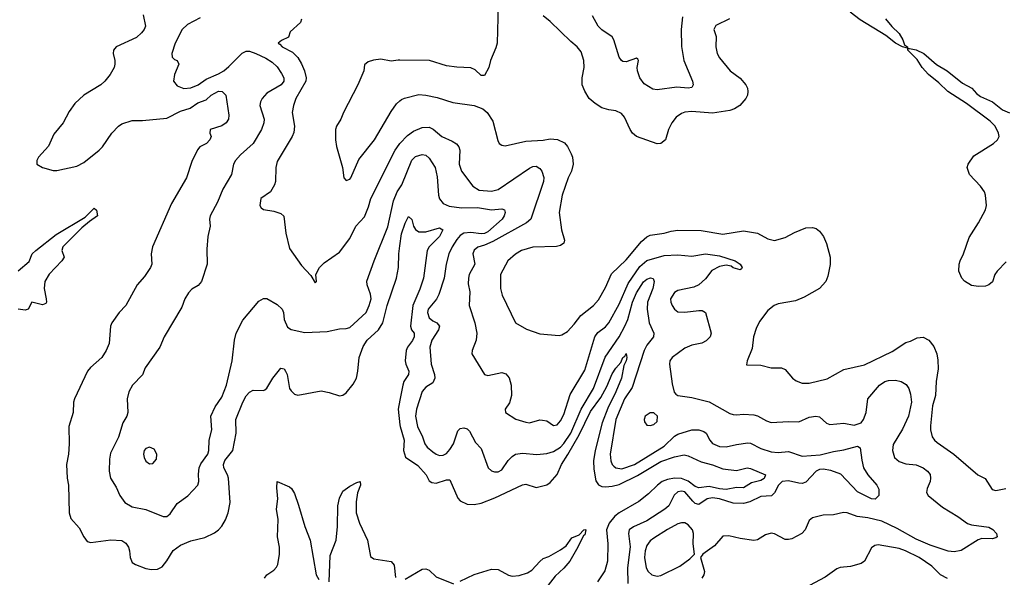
# Model space of a CAD drawing. Header units: inches. Extents: x 1603819 to 1745079, y 385938 to 533966.
# Tile 383 of 561: x 1697799 to 1703500, y 444016 to 447247. Entities that reach past the tile are written whole.
import ezdxf

# ---------------------------------------------------------------- set-up
doc = ezdxf.new("R2010")
doc.units = ezdxf.units.IN
doc.header["$MEASUREMENT"] = 0
doc.layers.add('B6494', color=7, linetype='Continuous')
doc.layers.add('B7404', color=7, linetype='Continuous')

msp = doc.modelspace()

# ---------------------------------------------------------------- linework, layer by layer
at = {"layer": 'B6494', "color": 5}
for points, elevation in [([(1698514.3, 447274.3), (1698527.1, 447210), (1698519.7, 447190), (1698504.3, 447170), (1698475.9, 447144.1), (1698358, 447090), (1698350, 447080.5), (1698342.3, 447070), (1698340.3, 447050), (1698350.3, 447010), (1698350.3, 446990), (1698345.3, 446970), (1698322.3, 446930), (1698291.7, 446890), (1698268.7, 446870), (1698171, 446809), (1698118.2, 446761.8), (1698084.7, 446715.3), (1698050, 446649.3), (1697997.4, 446582.6), (1697965.4, 446514.6), (1697908.4, 446450), (1697898.8, 446430), (1697898, 446410), (1697930, 446390.8), (1697993, 446373), (1698013.2, 446373.2), (1698130, 446399), (1698170, 446419), (1698258.4, 446490), (1698278.5, 446510), (1698332.6, 446590), (1698370, 446629.5), (1698390, 446642.4), (1698450, 446663.2), (1698510, 446663.2), (1698650, 446676.1), (1698730, 446717.7), (1698785.7, 446734.3), (1698830, 446764.7), (1698878.2, 446781.8), (1698908.3, 446810), (1698950, 446833.2), (1698971.3, 446831.3), (1698992.4, 446810), (1699010, 446694), (1699008.2, 446670), (1698994, 446650), (1698970, 446631.5), (1698901.6, 446610), (1698899.5, 446590), (1698907.4, 446570), (1698900.3, 446550), (1698880.3, 446530), (1698842.6, 446510), (1698827.5, 446492.5), (1698794.9, 446425.1), (1698764.1, 446330), (1698678.1, 446181.9), (1698567.6, 445930), (1698560.9, 445890), (1698564.7, 445830), (1698556.5, 445810), (1698521, 445759), (1698478.9, 445710), (1698413.1, 445590), (1698374.7, 445550), (1698332.8, 445490), (1698325.2, 445470), (1698316.5, 445370), (1698300.3, 445330), (1698273.8, 445290), (1698208.7, 445231.3), (1698191.7, 445210), (1698115.3, 445050), (1698110.4, 445030), (1698108.9, 444970), (1698083.6, 444890), (1698085.3, 444790), (1698081.1, 444730), (1698070.3, 444670), (1698074, 444590), (1698081.7, 444550), (1698085.3, 444390), (1698095.6, 444355.6), (1698142.9, 444302.9), (1698170.2, 444250.2), (1698190, 444223.7), (1698210, 444217.4), (1698326.4, 444233.6), (1698390, 444229.2), (1698412.9, 444212.9), (1698427.9, 444190), (1698434.7, 444170), (1698438.5, 444130), (1698450, 444102.4), (1698470, 444089), (1698530, 444067.6), (1698561.8, 444061.8), (1698596.3, 444063.7), (1698623.1, 444076.9), (1698650, 444110.3), (1698688.4, 444171.6), (1698730, 444201.2), (1698790, 444226.3), (1698870, 444246.3), (1698926.4, 444273.6), (1698949.8, 444290.2), (1698970, 444312.4), (1698991.4, 444348.6), (1699005.3, 444390), (1699017.3, 444450), (1699008.3, 444590), (1699002.8, 444610), (1698980.2, 444650), (1698978.7, 444670), (1698987.3, 444692.7), (1699033.4, 444750), (1699051.5, 444850), (1699049.9, 444930.1), (1699090.4, 445029.6), (1699110, 445066.3), (1699130, 445089), (1699150, 445099.6), (1699210, 445098), (1699217.8, 445102.2), (1699230, 445112.4), (1699264.1, 445170), (1699310, 445227), (1699330, 445223.7), (1699338.6, 445210), (1699346.7, 445190), (1699361.6, 445110), (1699370, 445095.3), (1699390, 445077.4), (1699410, 445072), (1699544.4, 445095.6), (1699590, 445087.2), (1699650, 445066.5), (1699670, 445070.2), (1699690, 445084.1), (1699730, 445135.2), (1699748.5, 445170), (1699757.2, 445210), (1699763.8, 445290), (1699787.3, 445352.7), (1699811.1, 445390), (1699876.9, 445450), (1699902, 445490), (1699926.5, 445590), (1699979.9, 445750), (1699991.7, 445810), (1699993.4, 445890), (1700000, 445936.1)], 420), ([(1698843.1, 447256.9), (1698770, 447219.8), (1698738.9, 447190), (1698698.7, 447110), (1698678.8, 447050), (1698682, 447030), (1698696, 447016), (1698711.3, 447010), (1698720.7, 446990), (1698694.4, 446930), (1698690.3, 446890), (1698710, 446864.2), (1698750, 446847.5), (1698790, 446852.8), (1698832.8, 446870), (1698877.8, 446902.2), (1698950, 446932.5), (1698979.9, 446950), (1699010, 446975), (1699086.5, 447053.5), (1699110, 447064.9), (1699130, 447063.6), (1699165.3, 447050), (1699223.7, 447023.7), (1699260.3, 447000.3), (1699290, 446972.8), (1699315.2, 446935.2), (1699328.7, 446910), (1699328.7, 446890), (1699312.9, 446870), (1699230, 446820.2), (1699202, 446790), (1699192.5, 446770), (1699190.2, 446750), (1699213.8, 446670), (1699212.6, 446650), (1699198.4, 446610), (1699150, 446529.7), (1699077.2, 446462.8), (1699048.5, 446430), (1699037.6, 446410), (1699024.9, 446350), (1698974.5, 446265.5), (1698944.9, 446190), (1698902, 446110), (1698898, 446090), (1698902.6, 446050), (1698888.7, 445990), (1698882.3, 445917.7), (1698884.9, 445830), (1698852.3, 445730), (1698832.9, 445707.1), (1698795.6, 445684.4), (1698775.3, 445664.7), (1698755.8, 445630), (1698738.6, 445581.4), (1698634.7, 445410), (1698610.3, 445350), (1698526, 445230), (1698510, 445189.4), (1698452.7, 445130), (1698430.4, 445090), (1698420.5, 445050), (1698424.9, 444970), (1698419.3, 444950), (1698396.5, 444910), (1698370, 444827.3), (1698325.3, 444734.7), (1698318.9, 444701.1), (1698317.1, 444630), (1698325.2, 444590), (1698357.2, 444537.2), (1698378.9, 444490), (1698408.5, 444450), (1698450, 444424.9), (1698530, 444408.9), (1698630, 444367.6), (1698650, 444369), (1698670, 444383.7), (1698710, 444444.2), (1698771.5, 444488.5), (1698830.8, 444549.2), (1698836, 444570), (1698833.9, 444613.9), (1698838.4, 444650), (1698847.2, 444672.8), (1698888.9, 444730), (1698894, 444750), (1698896.5, 444810), (1698911.3, 444870), (1698904.7, 444950), (1698930, 445004.4), (1698970, 445059.5), (1698996.3, 445130), (1699029.2, 445270), (1699042.9, 445390), (1699051.6, 445430), (1699090, 445504.9), (1699183.5, 445616.5), (1699210, 445630.5), (1699230, 445630.4), (1699290, 445597.3), (1699319.2, 445570), (1699326, 445550), (1699329.4, 445510), (1699350, 445465.3), (1699370, 445451.3), (1699450, 445434.3), (1699580, 445440), (1699650, 445455.6), (1699690, 445456.5), (1699710, 445462.6), (1699804.1, 445550), (1699822.6, 445590), (1699833.3, 445630), (1699830, 445657.2), (1699810.8, 445710), (1699809, 445731), (1699850.8, 445850), (1699930, 446046.7), (1699963.3, 446196.7), (1699984.9, 446250), (1700000, 446272.5)], 440), ([(1699430.4, 447250), (1699424, 447230), (1699364.2, 447175.8), (1699355.3, 447144.7), (1699314.7, 447125.3), (1699296.3, 447110), (1699305.7, 447105.7), (1699318.9, 447090), (1699378, 447058), (1699408.4, 447028.4), (1699431.2, 446991.2), (1699448.4, 446950), (1699457.2, 446910), (1699456.1, 446890), (1699398.2, 446790), (1699384.4, 446750), (1699376.5, 446710), (1699389.3, 446630), (1699386.2, 446593.8), (1699376.5, 446570), (1699290, 446426), (1699282, 446390), (1699280.3, 446310), (1699274.9, 446290), (1699250.2, 446249.8), (1699194.9, 446210), (1699188.4, 446170), (1699196.3, 446156.3), (1699210, 446147.3), (1699270, 446137.3), (1699310, 446123), (1699328.5, 446108.5), (1699340.2, 446010), (1699361.7, 445921.7), (1699430, 445823), (1699484.9, 445764.9), (1699510, 445722), (1699518, 445730), (1699514, 445770), (1699535.1, 445810), (1699562, 445838), (1699650, 445899.3), (1699710, 445978.7), (1699745, 446050), (1699795.1, 446104.9), (1699818.5, 446161.5), (1699832.5, 446210), (1699972.7, 446490), (1699995.9, 446524.1), (1700000, 446528.5)], 460), ([(1700000, 447012.3), (1699990, 447012.4), (1699950, 447005.6), (1699890, 447018), (1699847.2, 447012.8), (1699816.8, 447003.2), (1699794.8, 446985.2), (1699790.8, 446950), (1699757.1, 446870), (1699672.7, 446710), (1699658, 446670), (1699634, 446630), (1699627.3, 446610), (1699627.7, 446550), (1699632.8, 446512.8), (1699668, 446390), (1699674.8, 446330), (1699690, 446314.8), (1699710, 446323), (1699715.6, 446330), (1699762.8, 446437.2), (1699854, 446550), (1699950, 446714.9), (1699981.4, 446758.6), (1700000, 446775.7)], 480), ([(1697790, 445792.1), (1697854.4, 445845.6), (1697870.8, 445890), (1697891.7, 445910), (1698010, 446001.3), (1698178, 446102), (1698230, 446154.6), (1698242.9, 446142.9), (1698248.8, 446110), (1698202.2, 446077.8), (1698159.3, 446040.7), (1698049.6, 445930), (1698043, 445910), (1698055.8, 445870), (1698043, 445850), (1697970, 445772.9), (1697944.8, 445730), (1697939.8, 445690), (1697951.6, 445628.4), (1697953.6, 445610), (1697950, 445602), (1697930, 445595.5), (1697870, 445609.7), (1697848.4, 445570), (1697830, 445562.9), (1697790, 445569.9)], 380), ([(1700000, 445042.4), (1699990.1, 444990), (1700000, 444898.5)], 420), ([(1699216.5, 444010), (1699230, 444030.2), (1699270, 444056.9), (1699285.9, 444074.1), (1699292.7, 444090), (1699302.5, 444150), (1699303.9, 444190), (1699292.1, 444250), (1699295.2, 444350), (1699285.8, 444410), (1699293.2, 444470), (1699286.8, 444533.2), (1699290, 444570.6), (1699360.9, 444540.9), (1699372.6, 444530), (1699390, 444500.4), (1699414, 444434), (1699449.5, 444309.5), (1699479.7, 444230), (1699515.3, 444030), (1699530, 444003)], 380), ([(1699591, 443989), (1699597.4, 444142.6), (1699631.5, 444230), (1699638.9, 444310), (1699641.2, 444430), (1699650, 444474.9), (1699670, 444515.3), (1699710, 444544), (1699750, 444566), (1699770, 444571), (1699771.3, 444550), (1699753.9, 444506.1), (1699746.4, 444453.6), (1699747, 444390), (1699765.8, 444330), (1699813.5, 444230), (1699830, 444136), (1699850, 444122.6), (1699950, 444107), (1699966.3, 444086.3), (1699974.7, 444014.7)], 380)]:
    msp.add_lwpolyline(points, dxfattribs=dict(at, elevation=elevation))
at = {"layer": 'B6494', "color": 5, "elevation": 460}
msp.add_lwpolyline([(1698550, 444769.6), (1698530, 444762), (1698519.3, 444750), (1698515.8, 444730), (1698518.7, 444710), (1698530, 444688.2), (1698550, 444672.7), (1698570, 444674.9), (1698590, 444701), (1698592.4, 444730), (1698577.4, 444757.4)], close=True, dxfattribs=at)
at = {"layer": 'B7404', "color": 5}
for points, elevation in [([(1700568.5, 447331.5), (1700562.6, 447110), (1700555.9, 447084.1), (1700524.4, 447010), (1700514.9, 446970), (1700490, 446922.7), (1700470, 446923.7), (1700435.8, 446955.8), (1700410, 446966.9), (1700330, 446970.9), (1700270, 446980.4), (1700170.9, 447010.9), (1700000, 447012.3)], 480), ([(1702811.2, 447251.2), (1702847.6, 447207.6), (1702890, 447166.6), (1702911.3, 447130), (1702921.4, 447101.4), (1702938.5, 447090), (1702938.5, 447081.5), (1702910, 447089.6), (1702870, 447111.7), (1702814.3, 447154.3), (1702665.7, 447245.7), (1702606.2, 447290)], 480), ([(1701908.4, 447251.6), (1701830, 447213.6), (1701818.4, 447190), (1701832.2, 447150), (1701829.1, 447089.1), (1701836.5, 447050), (1701850, 447025.5), (1701911.6, 446950), (1701970, 446907.1), (1702002.4, 446870), (1702012.8, 446850), (1702014.9, 446830), (1702012.2, 446810), (1702003.1, 446790), (1701968.5, 446750), (1701937.1, 446730), (1701910, 446720.3), (1701810, 446705), (1701690, 446714.6), (1701650, 446710.7), (1701630, 446703.1), (1701598.8, 446681.2), (1701574.9, 446650), (1701555.3, 446610), (1701537.1, 446550), (1701510.7, 446530), (1701490, 446528), (1701369.2, 446569.2), (1701346.3, 446590), (1701333, 446610), (1701301.4, 446681.4), (1701282.8, 446702.8), (1701250, 446719.6), (1701210, 446725.1), (1701170, 446736.9), (1701130, 446761.7), (1701096.9, 446790), (1701070, 446832.3), (1701056, 446870), (1701055.6, 446910), (1701067.2, 446970), (1701065.7, 447010), (1701050, 447060.9), (1701027.3, 447090), (1700990, 447119.6), (1700870, 447237), (1700830, 447269.6)], 480), ([(1701636.1, 447263.9), (1701628.3, 447190), (1701631.1, 447091.1), (1701643.5, 447010), (1701693.8, 446890), (1701697.2, 446870), (1701690, 446854), (1701670, 446849.1), (1701604, 446856), (1701490, 446840.5), (1701465.1, 446845.1), (1701415, 446875), (1701389.4, 446909.4), (1701375.3, 446950), (1701374.2, 446970), (1701382, 447010), (1701377.7, 447017.7), (1701370, 447023.7), (1701310, 447002), (1701290, 447004.7), (1701283.6, 447010), (1701269.7, 447030), (1701239.7, 447130), (1701230, 447147), (1701170, 447188), (1701148.2, 447210), (1701115.8, 447270)], 460), ([(1703510, 445844.2), (1703457.4, 445790), (1703444.6, 445770), (1703431.4, 445728.6), (1703410.3, 445709.7), (1703390, 445703.5), (1703350, 445701.1), (1703310, 445707.1), (1703270, 445732.4), (1703253.5, 445750), (1703236.8, 445790), (1703238.5, 445830), (1703244.1, 445850), (1703263.8, 445890), (1703295.4, 445984.6), (1703350.3, 446069.7), (1703390, 446145.7), (1703396.3, 446170), (1703390.6, 446230), (1703384.1, 446250), (1703362, 446282), (1703297.4, 446350), (1703283.6, 446390), (1703291.3, 446410), (1703322.6, 446457.4), (1703436.4, 446530), (1703459.8, 446550), (1703469, 446570), (1703466.4, 446590), (1703445.8, 446630), (1703418.1, 446658.1), (1703281.2, 446761.2), (1703171.9, 446830), (1703120.4, 446880.4), (1703060.8, 446930), (1703023.1, 446970), (1702995.4, 447015.4), (1702941, 447070), (1702941, 447079), (1702950, 447080.7), (1702990, 447071.5), (1703033.3, 447050), (1703106.3, 446986.3), (1703168, 446950), (1703258.5, 446878.5), (1703310.9, 446850.9), (1703339.2, 446819.2), (1703362.3, 446802.3), (1703431.5, 446771.5), (1703490, 446725.3), (1703530, 446708)], 480), ([(1700000, 446775.7), (1700010, 446784.9), (1700027.3, 446792.7), (1700110, 446813.4), (1700150, 446810.3), (1700215.3, 446795.3), (1700307.2, 446767.2), (1700430, 446749.3), (1700479.5, 446730), (1700505.7, 446710), (1700539.2, 446659.2), (1700566.6, 446546.6), (1700574.8, 446530), (1700590, 446519.1), (1700610, 446515.5), (1700730, 446542.8), (1700830, 446549.3), (1700870, 446556.2), (1700912.9, 446552.9), (1700953, 446533), (1700971.1, 446511.1), (1700991.8, 446470), (1700998.9, 446450), (1701003.7, 446410), (1700994, 446370), (1700974.6, 446330), (1700940.3, 446230), (1700922.8, 446130), (1700935.6, 446030), (1700954, 445970), (1700948.9, 445951.1), (1700930, 445938.9), (1700907.8, 445932.2), (1700770, 445928.9), (1700704.9, 445910), (1700670, 445887.8), (1700625, 445850), (1700582.3, 445770), (1700583.5, 445690), (1700592.5, 445650), (1700670, 445490.4), (1700732.8, 445452.8), (1700810, 445426), (1700922.4, 445417.6), (1700938.6, 445421.4), (1700970, 445440.5), (1701010, 445483.1), (1701047.4, 445532.6), (1701121.7, 445590), (1701150, 445623.1), (1701190, 445694.9), (1701225.9, 445774.1), (1701310, 445854.9), (1701399.3, 445960.7), (1701430, 445988.4), (1701450, 445997.7), (1701530, 446009.4), (1701570, 446021.5), (1701610, 446027.3), (1701745, 446025), (1701870, 446004.7), (1701990, 446022.4), (1702070, 446008.9), (1702130, 445977.4), (1702170, 445967.2), (1702230, 445984.9), (1702285.6, 446014.4), (1702350, 446041), (1702390, 446042.6), (1702410, 446036.5), (1702430, 446020.9), (1702453, 445990), (1702470.2, 445950), (1702491, 445871), (1702491.7, 445828.3), (1702478.7, 445761.3), (1702466.7, 445730), (1702430, 445689.7), (1702341.2, 445638.8), (1702290, 445617.4), (1702190, 445599.7), (1702167.3, 445590), (1702130, 445562), (1702082.9, 445497.1), (1702062.9, 445457.1), (1702047.6, 445410), (1702039.4, 445340.6), (1702010.7, 445270), (1702006.8, 445246.8), (1702090, 445244.9), (1702150, 445230.3), (1702210.3, 445230.3), (1702230, 445220.5), (1702272.7, 445170), (1702294.2, 445154.2), (1702330, 445140.2), (1702370, 445141.6), (1702474.6, 445165.4), (1702570, 445220.4), (1702690, 445247), (1702850, 445324.7), (1702930, 445376), (1702956.6, 445383.4), (1702996, 445404), (1703030, 445407.6), (1703062.4, 445390), (1703092.3, 445352.3), (1703109.1, 445310), (1703114.8, 445274.8), (1703115.8, 445224.2), (1703104.3, 445150), (1703100.5, 445070), (1703084.8, 445010), (1703072.6, 444892.6), (1703072.6, 444870), (1703082.8, 444830), (1703094.9, 444810), (1703110, 444796), (1703208.2, 444730), (1703346, 444610), (1703387.9, 444587.9), (1703430, 444524.7), (1703450, 444518), (1703509.1, 444530.9)], 480), ([(1700000, 446528.5), (1700043.9, 446576.1), (1700078.3, 446601.7), (1700130, 446622.6), (1700170, 446623.5), (1700192.2, 446612.2), (1700242.6, 446570), (1700303.6, 446543.6), (1700327.7, 446527.7), (1700340.8, 446510), (1700347.2, 446490), (1700343.9, 446410), (1700356.8, 446370), (1700422.7, 446282.7), (1700458.7, 446258.7), (1700530, 446254), (1700570, 446262.4), (1700750, 446386), (1700770, 446395.9), (1700790, 446397.1), (1700810, 446385.3), (1700821.1, 446370), (1700832.8, 446332.8), (1700832.2, 446310), (1700758.6, 446090), (1700733.7, 446070), (1700537.9, 445962.1), (1700490, 445939.7), (1700452.2, 445927.8), (1700430, 445910.8), (1700423, 445890), (1700433.7, 445830), (1700401.2, 445770), (1700396.8, 445750), (1700396.1, 445716.1), (1700404.5, 445670), (1700401.5, 445590), (1700434.4, 445490), (1700446.4, 445430), (1700442.4, 445390), (1700419.5, 445330), (1700417.6, 445310), (1700490, 445190.8), (1700510, 445185.5), (1700590, 445203), (1700613.8, 445193.8), (1700632, 445172), (1700643.7, 445130), (1700645.5, 445070), (1700634.2, 445025.8), (1700610.5, 444990), (1700610.8, 444970), (1700671.5, 444931.5), (1700730, 444914.3), (1700750, 444910.3), (1700810, 444927.4), (1700826.1, 444926.1), (1700850, 444921.6), (1700890, 444894.9), (1700910, 444898.7), (1700930, 444922), (1700950, 444959.3), (1700985.7, 445074.3), (1701070, 445216.5), (1701129.2, 445410), (1701146.7, 445433.3), (1701190, 445466.8), (1701210.5, 445490), (1701270, 445597.8), (1701322, 445718), (1701390, 445817.5), (1701430, 445850.6), (1701530, 445880.4), (1701610, 445883.5), (1701690, 445876.8), (1701770, 445890.7), (1701850, 445878.1), (1701942, 445850), (1701970.4, 445830), (1701981.6, 445810), (1701977.7, 445802.3), (1701970, 445797), (1701930, 445809.8), (1701918.3, 445818.3), (1701890, 445824.8), (1701850, 445816.1), (1701806.5, 445793.5), (1701770, 445744.5), (1701730, 445710.7), (1701702.7, 445697.3), (1701610, 445678.4), (1701590, 445666.3), (1701567.8, 445630), (1701568.8, 445610), (1701577, 445590), (1701590.4, 445570), (1701610, 445554.9), (1701650, 445551.4), (1701730, 445562.4), (1701750, 445561.1), (1701770, 445550.5), (1701802.6, 445430), (1701796.4, 445410), (1701774.2, 445385.8), (1701748.3, 445371.7), (1701690, 445360.6), (1701650, 445343.4), (1701577.3, 445290), (1701563.2, 445270), (1701560.8, 445250), (1701576.7, 445136.7), (1701588.8, 445088.8), (1701597.3, 445077.3), (1701608.9, 445068.9), (1701690, 445057.8), (1701790, 445031.6), (1701910, 444965.2), (1701930, 444958.6), (1701950, 444956.5), (1701990, 444961.3), (1702050, 444956.5), (1702071, 444951), (1702121.8, 444921.8), (1702150, 444912.2), (1702250, 444918.4), (1702310, 444916.5), (1702370, 444944.4), (1702408.9, 444948.9), (1702430, 444944.9), (1702469.3, 444909.3), (1702490, 444900.3), (1702570, 444909.1), (1702630, 444898.2), (1702670, 444910.2), (1702685.3, 444930), (1702700.5, 444970), (1702709.9, 445050), (1702777.6, 445130), (1702808, 445150), (1702830, 445155.2), (1702870, 445158), (1702902.8, 445150), (1702932, 445132), (1702946, 445110), (1702956.2, 445076.2), (1702961.8, 445030), (1702945, 444950), (1702910, 444874.7), (1702855.6, 444784.4), (1702851.6, 444750), (1702863.1, 444710), (1702890, 444686), (1702930, 444673.8), (1702988.4, 444668.4), (1703030.5, 444650), (1703055.8, 444630), (1703070, 444610.5), (1703073, 444590), (1703070.1, 444569.9), (1703052.9, 444530), (1703050, 444506.8), (1703058.4, 444490), (1703141.4, 444421.4), (1703230, 444368.2), (1703286.9, 444326.9), (1703310, 444319), (1703410, 444307), (1703433.6, 444293.6), (1703454.7, 444270), (1703459, 444250), (1703450, 444243.5), (1703430, 444238.6), (1703370, 444240.6), (1703347.4, 444232.6), (1703250, 444171.2), (1703210, 444164.1), (1703173.7, 444166.3), (1703070, 444202.4), (1702990, 444237.5), (1702879.1, 444299.1), (1702790, 444340.9), (1702710, 444360.3), (1702647.8, 444367.8), (1702590, 444388.6), (1702568, 444392), (1702510, 444377.6), (1702450, 444375.6), (1702390, 444360.9), (1702370, 444344), (1702346, 444290), (1702328.2, 444270), (1702270, 444239.1), (1702250, 444234.3), (1702230, 444235.1), (1702170, 444267.8), (1702150, 444271.1), (1702117.5, 444262.5), (1702070, 444232.8), (1702050, 444229.7), (1701970, 444239.8), (1701903.8, 444256.2), (1701870, 444254.3), (1701822.3, 444197.7), (1701753.4, 444150), (1701740.7, 444130), (1701763, 444050), (1701759.3, 444030), (1701747.7, 444010)], 460), ([(1700000, 446272.5), (1700011.8, 446290), (1700070, 446432.8), (1700090, 446454.7), (1700130, 446465.8), (1700150, 446460.9), (1700170, 446444.6), (1700204.5, 446390), (1700215.5, 446335.5), (1700223.8, 446230), (1700230, 446208.5), (1700250, 446182.3), (1700285.7, 446165.7), (1700357, 446157), (1700450, 446158.7), (1700530, 446144.6), (1700591.3, 446150), (1700605.1, 446145.1), (1700609, 446130), (1700604.3, 446110), (1700593.1, 446090), (1700510, 446017.4), (1700490, 446007.8), (1700470, 446006.1), (1700410, 446013.3), (1700370.5, 446009.5), (1700350, 445996), (1700330, 445973.4), (1700302.1, 445930), (1700284.1, 445890), (1700268.5, 445830), (1700256.1, 445750), (1700226.4, 445653.6), (1700212.6, 445627.4), (1700162.9, 445570), (1700159.7, 445550), (1700170, 445519.6), (1700190, 445502.6), (1700214.4, 445490), (1700229, 445470), (1700224.2, 445450), (1700184.5, 445390), (1700173.1, 445350), (1700180.5, 445250), (1700200.2, 445190), (1700202.3, 445170), (1700190, 445143.1), (1700150, 445118.2), (1700128.5, 445091.5), (1700096.6, 444990), (1700091.4, 444950), (1700102.1, 444890), (1700131.6, 444830), (1700144.8, 444790), (1700158.6, 444770), (1700190, 444742.9), (1700210, 444728.5), (1700230, 444721.8), (1700250, 444723.5), (1700270, 444732.9), (1700290, 444755.5), (1700309.9, 444790), (1700334.7, 444865.3), (1700350, 444878.5), (1700370, 444881.3), (1700390, 444875.6), (1700402.7, 444862.7), (1700437.6, 444797.6), (1700470, 444761.3), (1700510.4, 444650), (1700530, 444632.2), (1700547.6, 444627.6), (1700570, 444627.3), (1700590, 444637.6), (1700627, 444693), (1700650, 444716.5), (1700670, 444728.3), (1700710, 444735.9), (1700792.9, 444727.1), (1700850, 444733.4), (1700890, 444744.3), (1700930, 444770.6), (1700950, 444790.1), (1700989.9, 444850), (1701049.2, 444990.8), (1701121.7, 445110), (1701188.7, 445291.3), (1701270, 445409.4), (1701303.3, 445470), (1701319.7, 445510), (1701346.4, 445610), (1701370, 445663.9), (1701410, 445727.1), (1701430, 445742.7), (1701450.8, 445750.8), (1701467.5, 445747.5), (1701473.3, 445730), (1701464.2, 445690), (1701433.5, 445610), (1701432.3, 445570), (1701443.7, 445490), (1701471.3, 445430), (1701468.5, 445410), (1701430, 445360.3), (1701415, 445330), (1701345, 445115), (1701301.3, 445050), (1701250.7, 444930), (1701218.4, 444730), (1701221.4, 444690), (1701229.3, 444670), (1701239.1, 444659.1), (1701250, 444649.3), (1701285, 444645), (1701359.3, 444670), (1701530, 444775.1), (1701590, 444832.9), (1701610, 444845.8), (1701690, 444871.2), (1701730, 444869.3), (1701760.2, 444860.2), (1701773.6, 444850), (1701794.7, 444810), (1701810, 444791.6), (1701850, 444774.3), (1701890, 444770.9), (1701950, 444785.9), (1702014.6, 444794.6), (1702030, 444792.5), (1702090, 444762.5), (1702150, 444742.5), (1702190, 444738.5), (1702250, 444744.3), (1702330, 444717.7), (1702434.4, 444725.6), (1702510, 444745.1), (1702570, 444753.9), (1702650, 444775.8), (1702666, 444766), (1702674, 444694), (1702684.9, 444650), (1702710.2, 444610.2), (1702762.4, 444550), (1702772.8, 444527.2), (1702773.4, 444490), (1702751.9, 444468.1), (1702730, 444469.7), (1702650, 444511.3), (1702552.4, 444612.4), (1702495.5, 444635.5), (1702450, 444642.7), (1702430, 444639.5), (1702410, 444629.9), (1702350, 444567.3), (1702330, 444560.2), (1702310, 444560.7), (1702250, 444575.2), (1702214.3, 444570), (1702191.4, 444550), (1702170, 444504.4), (1702151.5, 444488.5), (1702090, 444483.2), (1702026.3, 444453.7), (1701990, 444443.4), (1701930, 444445.6), (1701851, 444470), (1701810, 444476.7), (1701779.3, 444470), (1701730, 444437), (1701710, 444443.4), (1701696, 444456), (1701650, 444511.1), (1701630, 444515.6), (1701610, 444510.6), (1701588.8, 444491.2), (1701556.5, 444430), (1701534.2, 444410), (1701430, 444342.6), (1701352.1, 444307.9), (1701327.6, 444290), (1701323.5, 444270), (1701333.2, 444193.2), (1701317.1, 444070), (1701320, 443980)], 440), ([(1700000, 445936.1), (1700010, 446006), (1700030, 446068.4), (1700050, 446106), (1700068.7, 446088.7), (1700078.8, 446050), (1700090, 446031.8), (1700110, 446016.9), (1700150, 446017.2), (1700230, 446040.8), (1700248.4, 446030), (1700229.4, 445990), (1700169.3, 445930.7), (1700157.6, 445910), (1700135.9, 445750), (1700115.2, 445684.8), (1700075, 445590), (1700061.8, 445470), (1700068.3, 445450), (1700083, 445430), (1700083.6, 445410), (1700072.7, 445387.3), (1700044.8, 445350), (1700037.4, 445330), (1700031.4, 445270), (1700035, 445250), (1700052.5, 445210), (1700050.7, 445190), (1700023.6, 445150), (1700016.6, 445130), (1700000, 445042.4)], 420), ([(1700000, 444898.5), (1700000.9, 444890), (1700025.5, 444810), (1700021.3, 444750), (1700032.3, 444712.3), (1700104.1, 444664.1), (1700151.4, 444610), (1700170, 444574.9), (1700184.5, 444564.5), (1700210, 444562), (1700270, 444581.2), (1700290, 444580.3), (1700334.8, 444474.8), (1700350, 444458.5), (1700390, 444440.2), (1700430, 444436.9), (1700470, 444445.4), (1700550, 444476.1), (1700710, 444551.3), (1700730, 444554.9), (1700790, 444535.8), (1700850, 444551.2), (1700870, 444566), (1700910, 444611), (1700935, 444670), (1700973.3, 444726.7), (1701038.7, 444841.3), (1701102.9, 444977.1), (1701162.6, 445057.4), (1701199.1, 445120.9), (1701230, 445195.6), (1701250, 445228.1), (1701279.1, 445260.9), (1701290, 445290.3), (1701302.8, 445297.2), (1701310, 445312), (1701314.3, 445290), (1701310, 445269.6), (1701296.7, 445243.3), (1701283.7, 445170), (1701250.7, 445090), (1701204.3, 444995.7), (1701171.2, 444910), (1701131.1, 444750), (1701121.7, 444690), (1701122.7, 444642.7), (1701135, 444575), (1701150.7, 444550.7), (1701170, 444542.2), (1701190, 444540.3), (1701230, 444544), (1701270, 444553.9), (1701375, 444605), (1701510, 444686.6), (1701590, 444714.3), (1701645.9, 444725.9), (1701670, 444720.2), (1701744.3, 444684.3), (1701810, 444667.1), (1701870, 444645), (1701950, 444635), (1702010, 444649.3), (1702030, 444647), (1702117.4, 444610), (1702110, 444589.1), (1702090, 444577.5), (1702036.1, 444563.9), (1701990, 444535), (1701950, 444536.2), (1701890, 444524.8), (1701850, 444528.5), (1701790, 444542.8), (1701730, 444534.3), (1701710, 444542.8), (1701670, 444572.9), (1701630, 444587.3), (1701590, 444589.4), (1701550, 444582.8), (1701519.5, 444570), (1701491.8, 444550), (1701440.3, 444499.7), (1701384.5, 444455.5), (1701270, 444389.4), (1701245, 444370), (1701212.1, 444330), (1701196.8, 444290), (1701203.5, 444210), (1701202.1, 444110), (1701186.4, 444053.6), (1701144.5, 443990)], 420), ([(1700350, 443992.4), (1700430, 444032), (1700530, 444062.2), (1700570, 444060.2), (1700628.1, 444028.1), (1700650, 444021.7), (1700690, 444025.7), (1700738.4, 444041.6), (1700763.4, 444056.6), (1700810, 444108.1), (1700830, 444123.9), (1700863.3, 444136.7), (1700930, 444174.4), (1700961.9, 444198.1), (1700996.4, 444243.6), (1701038.8, 444261.2), (1701065.6, 444290), (1701070, 444293.1), (1701076.3, 444290), (1701070, 444262), (1701062.9, 444257.1), (1701031.3, 444190), (1700983.8, 444110), (1700950, 444068), (1700898.5, 444021.5), (1700858.5, 443970)], 380), ([(1703170, 444009), (1703130, 444030.7), (1703079.5, 444079.5), (1703007.1, 444130), (1702927.8, 444170), (1702890, 444183.4), (1702770, 444203.8), (1702750, 444200.4), (1702730, 444186), (1702690.2, 444109.8), (1702670, 444095.4), (1702610, 444079.1), (1702550, 444072.8), (1702530, 444064.7), (1702462.6, 444017.4), (1702372.4, 443967.6)], 480), ([(1700030, 444005.5), (1700130, 444062.7), (1700150, 444065.4), (1700170, 444057.3), (1700210, 444018.3), (1700310, 443978.5)], 380)]:
    msp.add_lwpolyline(points, dxfattribs=dict(at, elevation=elevation))
at = {"layer": 'B7404', "color": 5, "elevation": 460}
for points in [[(1701450, 444969.6), (1701421.1, 444950), (1701414, 444930), (1701416.1, 444916.1), (1701430, 444898), (1701450, 444894.4), (1701470, 444900.3), (1701490, 444918.8), (1701492.6, 444950), (1701470, 444969.6)], [(1701630, 444332), (1701610, 444326), (1701550, 444292.2), (1701470, 444243.4), (1701450, 444226.8), (1701430, 444200.4), (1701419.9, 444170), (1701415.5, 444130), (1701425.5, 444070), (1701437.4, 444050), (1701459.6, 444030), (1701490, 444022.2), (1701510, 444025.9), (1701620.7, 444079.3), (1701678, 444122), (1701706.6, 444150), (1701698.8, 444210), (1701699.5, 444270), (1701694, 444290), (1701670, 444320.2), (1701650, 444330.6)]]:
    msp.add_lwpolyline(points, close=True, dxfattribs=at)

doc.saveas('drawing.dxf')
